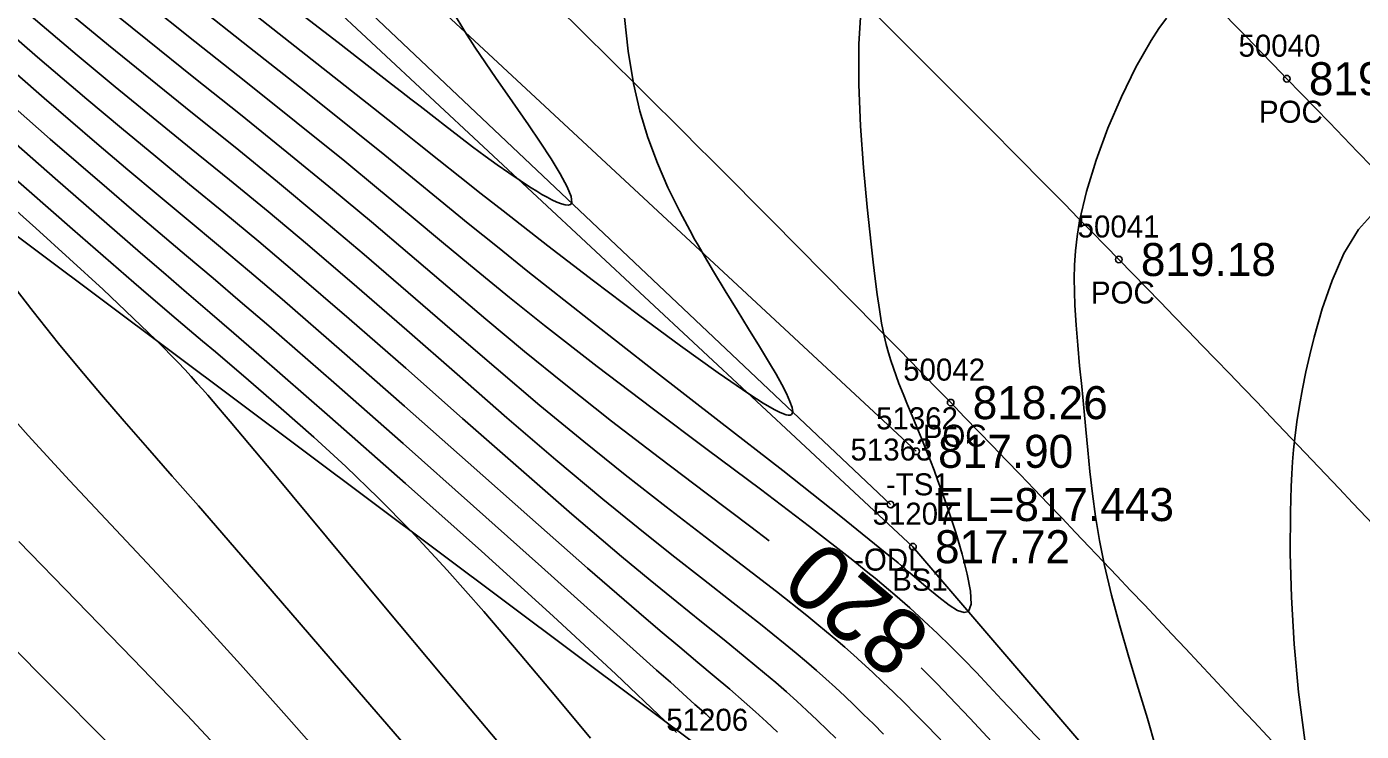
# Model space of a CAD drawing. Extents: x 1378535 to 1380697, y 997729 to 1000024.
# Drawn here: x 1380222 to 1380282.6, y 998399 to 998431 of the extents above; entities that cross this region are included whole.
import ezdxf

# ---------------------------------------------------------------- set-up
doc = ezdxf.new("R2010")
doc.units = 0
for name, color, linetype in [('RD_DTM_BkLn1', 7, 'Continuous'), ('RD_DTM_BkLn2', 7, 'Continuous'), ('RD_DTM_BkLn_txCode', 7, 'Continuous'), ('RD_DTM_Major1', 7, 'Continuous'), ('RD_DTM_Major1_Lbl', 7, 'Continuous'), ('RD_DTM_Minor1', 7, 'Continuous'), ('RD_EX_H2O', 7, 'Continuous'), ('RD_EX_H2O_txCode', 7, 'Continuous'), ('RD_EX_Road', 7, 'Continuous'), ('RD_EX_Road_txCode', 7, 'Continuous'), ('RD_EX_TX_H2O_ELEV', 7, 'Continuous'), ('RD_EX_TX_Misc_ELEV', 7, 'Continuous'), ('RD_EX_TX_Road_ELEV', 7, 'Continuous'), ('RD_HC_Survey_ELEV', 7, 'Continuous'), ('RD_HC_Survey_txCode', 7, 'Continuous'), ('RD_SMD_Locator', 7, 'Continuous')]:
    doc.layers.add(name, color=color, linetype=linetype)

msp = doc.modelspace()

# ---------------------------------------------------------------- linework, layer by layer
at = {"layer": 'RD_DTM_BkLn1'}
msp.add_spline([(1380561.34, 997899.221), (1380543.703, 997960.783), (1380525.014, 998016.596), (1380501.317, 998075.31), (1380476.746, 998129.121), (1380448.822, 998181.196), (1380418.354, 998233.119), (1380383.215, 998285.146), (1380349.465, 998331.418), (1380310.818, 998378.028), (1380271.622, 998420.471), (1380231.531, 998459.847)], degree=3, dxfattribs=at)
at = {"layer": 'RD_DTM_BkLn2'}
for points in [[(1379737.292, 998874.883), (1379752.749, 998868.877), (1379772.794, 998857.625), (1379802.995, 998831.849), (1379848.378, 998790.114), (1379894.268, 998747.881), (1379937.731, 998707.347), (1379986.156, 998664.45), (1380033.629, 998623.704), (1380075.028, 998584.523), (1380116.989, 998546.354), (1380162.137, 998505.398), (1380208.594, 998461.82), (1380262.411, 998411.759)], [(1380321.815, 998326.615), (1380322.659, 998329.174), (1380322.261, 998332.77), (1380321.137, 998334.343), (1380320.107, 998334.637), (1380319.184, 998334.516), (1380315.041, 998338.979), (1380309.473, 998346.954), (1380304.757, 998357.874), (1380262.267, 998407.427), (1380207.067, 998458.846), (1380160.069, 998502.831), (1380114.551, 998544.043), (1380071.667, 998582.108), (1380029.128, 998620.782), (1379985.006, 998662.48), (1379936.375, 998704.347), (1379893.878, 998744.802), (1379846.871, 998787.948), (1379800.334, 998830.073), (1379753.878, 998865.5), (1379725.58, 998874.504)], [(1380252.918, 998398.067), (1380204.142, 998434.59), (1380151.218, 998475.61), (1380095.777, 998523.128), (1380059.674, 998564.774), (1380017.136, 998611.833), (1379979.819, 998653.892), (1379930.027, 998698.097), (1379888.044, 998739.788), (1379855.325, 998772.813)]]:
    msp.add_lwpolyline(points, dxfattribs=at)
at = {"layer": 'RD_DTM_Major1'}
for points in [[(1380255.736, 998407.696), (1380254.907, 998408.325), (1380252.877, 998409.854), (1380250.746, 998411.467), (1380248.575, 998413.136), (1380246.422, 998414.833), (1380244.625, 998416.296), (1380242.868, 998417.762), (1380241.135, 998419.23), (1380239.407, 998420.701), (1380237.666, 998422.178), (1380235.895, 998423.659), (1380233.828, 998425.353), (1380231.721, 998427.051), (1380229.599, 998428.746), (1380227.485, 998430.434), (1380225.403, 998432.11), (1380223.377, 998433.768), (1380221.615, 998435.242)], [(1380253.133, 998399.571), (1380252.865, 998399.815), (1380252.362, 998400.267), (1380251.245, 998401.267), (1380250.62, 998401.825), (1380248.208, 998403.985), (1380245.385, 998406.515), (1380242.302, 998409.271), (1380239.11, 998412.11), (1380235.959, 998414.888), (1380233.001, 998417.463), (1380231.708, 998418.572), (1380230.47, 998419.625), (1380229.266, 998420.646), (1380228.074, 998421.655), (1380226.873, 998422.674), (1380225.641, 998423.727), (1380223.075, 998425.945), (1380220.398, 998428.286)], [(1380283.325, 998422.743), (1380282.512, 998421.834), (1380281.847, 998420.741), (1380281.306, 998419.522), (1380280.865, 998418.235), (1380280.5, 998416.94), (1380280.3, 998416.146), (1380280.12, 998415.368), (1380279.961, 998414.603), (1380279.823, 998413.848), (1380279.706, 998413.1), (1380279.61, 998412.355), (1380279.555, 998411.82), (1380279.51, 998411.28), (1380279.475, 998410.731), (1380279.448, 998410.169), (1380279.428, 998409.589), (1380279.415, 998408.986), (1380279.411, 998407.139), (1380279.463, 998405.128), (1380279.582, 998403.005), (1380279.781, 998400.827), (1380280.07, 998398.646)], [(1380239.804, 998392.918), (1380239.646, 998393.094), (1380237.81, 998395.178), (1380235.856, 998397.407), (1380233.813, 998399.726), (1380231.712, 998402.083), (1380229.584, 998404.422), (1380227.703, 998406.442), (1380225.824, 998408.438), (1380223.946, 998410.438), (1380222.069, 998412.475), (1380220.193, 998414.577)], [(1380283.027, 998384.243), (1380282.536, 998383.789), (1380281.362, 998384.052), (1380279.677, 998385.105), (1380277.634, 998386.748), (1380275.388, 998388.782), (1380273.091, 998391.007), (1380270.899, 998393.226), (1380269.462, 998394.717), (1380268.148, 998396.103), (1380266.949, 998397.383), (1380265.852, 998398.559), (1380264.85, 998399.632), (1380263.932, 998400.602), (1380263.362, 998401.192), (1380262.816, 998401.745), (1380262.633, 998401.925)]]:
    msp.add_lwpolyline(points, dxfattribs=at)
at = {"layer": 'RD_DTM_Minor1'}
for points in [[(1380268.183, 998398.488), (1380267.538, 998399.167), (1380266.914, 998399.83), (1380266.309, 998400.476), (1380265.721, 998401.103), (1380265.148, 998401.707), (1380264.558, 998402.317), (1380263.971, 998402.908), (1380263.378, 998403.488), (1380262.767, 998404.064), (1380262.129, 998404.644), (1380261.451, 998405.238), (1380261.159, 998405.487), (1380260.858, 998405.741), (1380260.547, 998405.999), (1380260.224, 998406.263), (1380259.89, 998406.534), (1380259.543, 998406.812), (1380257.573, 998408.347), (1380255.336, 998410.041), (1380252.923, 998411.848), (1380250.423, 998413.721), (1380247.927, 998415.613), (1380245.525, 998417.478), (1380243.942, 998418.742), (1380242.423, 998419.982), (1380240.941, 998421.209), (1380239.469, 998422.436), (1380237.981, 998423.673), (1380236.45, 998424.933), (1380234.247, 998426.715), (1380231.961, 998428.539), (1380229.638, 998430.38), (1380227.325, 998432.216)], [(1380259.918, 998431.966), (1380259.807, 998430.247), (1380259.803, 998428.415), (1380259.883, 998426.532), (1380260.022, 998424.657), (1380260.193, 998422.848), (1380260.373, 998421.167), (1380260.463, 998420.353), (1380260.553, 998419.59), (1380260.644, 998418.875), (1380260.74, 998418.208), (1380260.845, 998417.585), (1380260.961, 998417.008), (1380261.055, 998416.614), (1380261.156, 998416.24), (1380261.265, 998415.879), (1380261.38, 998415.529), (1380261.502, 998415.185), (1380261.631, 998414.843), (1380261.819, 998414.364), (1380262.019, 998413.876), (1380262.227, 998413.375), (1380262.444, 998412.855), (1380262.669, 998412.313), (1380262.899, 998411.743), (1380263.061, 998411.332), (1380263.224, 998410.906), (1380263.389, 998410.466), (1380263.554, 998410.014), (1380263.719, 998409.549), (1380263.883, 998409.072), (1380264.209, 998408.075), (1380264.502, 998407.092), (1380264.734, 998406.182), (1380264.877, 998405.405), (1380264.904, 998404.82), (1380264.787, 998404.488), (1380264.589, 998404.433), (1380264.297, 998404.536), (1380263.911, 998404.778), (1380263.435, 998405.142), (1380262.869, 998405.608), (1380262.218, 998406.159), (1380262.066, 998406.287), (1380261.911, 998406.418), (1380261.752, 998406.551), (1380261.588, 998406.688), (1380261.421, 998406.827), (1380261.25, 998406.969), (1380258.996, 998408.796), (1380256.355, 998410.881), (1380253.47, 998413.13), (1380250.483, 998415.45), (1380247.537, 998417.747), (1380244.776, 998419.927), (1380243.386, 998421.042), (1380242.067, 998422.112), (1380240.793, 998423.151), (1380239.538, 998424.177), (1380238.274, 998425.208), (1380236.976, 998426.258), (1380234.608, 998428.148), (1380232.126, 998430.107), (1380229.599, 998432.093)], [(1380241.379, 998431.699), (1380241.912, 998430.827), (1380242.37, 998430.118), (1380242.846, 998429.407), (1380243.334, 998428.697), (1380243.826, 998427.989), (1380244.316, 998427.288), (1380244.796, 998426.594), (1380245.338, 998425.795), (1380245.83, 998425.039), (1380246.246, 998424.357), (1380246.558, 998423.778), (1380246.741, 998423.331), (1380246.766, 998423.044), (1380246.71, 998422.967), (1380246.609, 998422.937), (1380246.469, 998422.949), (1380246.294, 998422.997), (1380246.089, 998423.078), (1380245.86, 998423.187), (1380245.643, 998423.301), (1380245.412, 998423.431), (1380245.172, 998423.573), (1380244.924, 998423.727), (1380244.671, 998423.888), (1380244.415, 998424.056), (1380243.902, 998424.404), (1380243.379, 998424.772), (1380242.836, 998425.167), (1380242.263, 998425.594), (1380241.651, 998426.059), (1380240.99, 998426.568), (1380240.634, 998426.843), (1380239.872, 998427.435), (1380239.462, 998427.754), (1380239.031, 998428.089), (1380238.577, 998428.442), (1380236.15, 998430.327), (1380233.351, 998432.498)], [(1380258.757, 998398.728), (1380258.388, 998399.091), (1380257.914, 998399.549), (1380257.449, 998399.989), (1380256.985, 998400.416), (1380256.516, 998400.838), (1380256.032, 998401.261), (1380255.528, 998401.69), (1380254.65, 998402.417), (1380253.693, 998403.19), (1380252.656, 998404.022), (1380251.534, 998404.923), (1380250.326, 998405.907), (1380249.028, 998406.983), (1380246.77, 998408.906), (1380244.341, 998411.022), (1380241.803, 998413.255), (1380239.221, 998415.529), (1380236.659, 998417.771), (1380234.182, 998419.904), (1380232.545, 998421.285), (1380230.959, 998422.602), (1380229.406, 998423.883), (1380227.865, 998425.15), (1380226.316, 998426.43), (1380224.741, 998427.747), (1380222.501, 998429.655), (1380220.225, 998431.625)], [(1380260.933, 998398.913), (1380260.47, 998399.375), (1380260.025, 998399.813), (1380259.593, 998400.232), (1380259.169, 998400.635), (1380258.743, 998401.032), (1380258.314, 998401.423), (1380257.878, 998401.811), (1380257.428, 998402.201), (1380256.96, 998402.597), (1380256.468, 998403.005), (1380255.346, 998403.907), (1380254.105, 998404.882), (1380252.757, 998405.932), (1380251.313, 998407.063), (1380249.783, 998408.278), (1380248.18, 998409.582), (1380246.039, 998411.379), (1380243.823, 998413.285), (1380241.559, 998415.259), (1380239.275, 998417.256), (1380236.998, 998419.234), (1380234.755, 998421.15), (1380232.967, 998422.645), (1380231.211, 998424.089), (1380229.475, 998425.503), (1380227.749, 998426.905), (1380226.024, 998428.315), (1380224.29, 998429.754), (1380222.203, 998431.519)], [(1380264.112, 998398.049), (1380262.921, 998399.275), (1380262.386, 998399.818), (1380261.876, 998400.329), (1380261.383, 998400.814), (1380260.901, 998401.279), (1380260.425, 998401.729), (1380259.946, 998402.169), (1380259.563, 998402.513), (1380259.172, 998402.858), (1380258.767, 998403.206), (1380258.346, 998403.561), (1380257.905, 998403.926), (1380257.44, 998404.304), (1380256.061, 998405.392), (1380254.514, 998406.584), (1380252.833, 998407.87), (1380251.049, 998409.241), (1380249.197, 998410.687), (1380247.308, 998412.2), (1380245.322, 998413.844), (1380243.332, 998415.533), (1380241.337, 998417.251), (1380239.338, 998418.979), (1380237.335, 998420.702), (1380235.328, 998422.402), (1380233.397, 998424), (1380231.467, 998425.571), (1380229.541, 998427.123), (1380227.624, 998428.666), (1380225.721, 998430.209), (1380223.834, 998431.761)], [(1380249.168, 998431.46), (1380249.325, 998429.939), (1380249.566, 998428.471), (1380249.862, 998427.209), (1380250.226, 998426.006), (1380250.654, 998424.852), (1380251.137, 998423.736), (1380251.67, 998422.648), (1380252.246, 998421.576), (1380252.317, 998421.448), (1380252.39, 998421.32), (1380252.462, 998421.192), (1380252.61, 998420.936), (1380252.684, 998420.807), (1380253.206, 998419.926), (1380253.742, 998419.043), (1380254.279, 998418.172), (1380254.802, 998417.327), (1380255.298, 998416.521), (1380255.752, 998415.768), (1380256.049, 998415.258), (1380256.309, 998414.792), (1380256.522, 998414.38), (1380256.68, 998414.029), (1380256.777, 998413.749), (1380256.803, 998413.548), (1380256.786, 998413.477), (1380256.747, 998413.429), (1380256.687, 998413.404), (1380256.607, 998413.401), (1380256.507, 998413.419), (1380256.387, 998413.457), (1380256.205, 998413.534), (1380255.991, 998413.641), (1380255.746, 998413.779), (1380255.469, 998413.946), (1380255.159, 998414.142), (1380254.818, 998414.365), (1380253.412, 998415.332), (1380251.71, 998416.554), (1380249.798, 998417.965), (1380247.76, 998419.5), (1380245.681, 998421.093), (1380243.645, 998422.677), (1380242.656, 998423.456), (1380241.688, 998424.224), (1380240.727, 998424.99), (1380239.76, 998425.761), (1380238.775, 998426.546), (1380237.759, 998427.353), (1380235.19, 998429.378), (1380232.47, 998431.508)], [(1380273.781, 998431.441), (1380273.433, 998430.959), (1380273.089, 998430.426), (1380272.399, 998429.215), (1380271.736, 998427.868), (1380271.125, 998426.441), (1380270.588, 998424.988), (1380270.151, 998423.564), (1380269.837, 998422.225), (1380269.721, 998421.524), (1380269.646, 998420.859), (1380269.605, 998420.221), (1380269.593, 998419.603), (1380269.602, 998418.996), (1380269.627, 998418.392), (1380269.683, 998417.489), (1380269.755, 998416.574), (1380269.84, 998415.644), (1380269.932, 998414.698), (1380270.029, 998413.735), (1380270.124, 998412.755), (1380270.212, 998411.807), (1380270.306, 998410.836), (1380270.417, 998409.834), (1380270.557, 998408.795), (1380270.735, 998407.711), (1380270.963, 998406.577), (1380271.288, 998405.229), (1380271.668, 998403.833), (1380272.082, 998402.415), (1380272.506, 998401.002), (1380272.92, 998399.618), (1380273.3, 998398.29)], [(1380256.109, 998399.005), (1380255.612, 998399.471), (1380255.111, 998399.929), (1380254.594, 998400.388), (1380253.942, 998400.951), (1380253.243, 998401.543), (1380252.49, 998402.174), (1380251.673, 998402.859), (1380250.784, 998403.607), (1380249.814, 998404.433), (1380247.486, 998406.455), (1380244.864, 998408.765), (1380242.057, 998411.253), (1380239.173, 998413.806), (1380236.32, 998416.315), (1380233.604, 998418.667), (1380232.131, 998419.92), (1380230.717, 998421.11), (1380229.339, 998422.261), (1380227.974, 998423.399), (1380226.599, 998424.55), (1380225.19, 998425.739), (1380222.794, 998427.795), (1380220.321, 998429.946)], [(1380251.531, 998398.982), (1380251.02, 998399.488), (1380248.771, 998401.635), (1380245.917, 998404.27), (1380242.663, 998407.217), (1380239.214, 998410.297), (1380235.774, 998413.332), (1380232.549, 998416.146), (1380231.413, 998417.129), (1380230.323, 998418.068), (1380229.263, 998418.98), (1380228.217, 998419.878), (1380227.172, 998420.778), (1380226.11, 998421.695), (1380223.29, 998424.151), (1380220.369, 998426.717)], [(1380243.598, 998398.343), (1380240.938, 998401.495), (1380238.232, 998404.736), (1380235.622, 998407.878), (1380233.246, 998410.734), (1380231.247, 998413.117), (1380230.978, 998413.435), (1380230.719, 998413.738), (1380230.469, 998414.029), (1380230.226, 998414.309), (1380229.988, 998414.581), (1380229.753, 998414.846), (1380229.469, 998415.161), (1380229.181, 998415.474), (1380228.884, 998415.791), (1380228.571, 998416.117), (1380228.237, 998416.457), (1380227.876, 998416.818), (1380225.476, 998419.107), (1380222.421, 998421.896), (1380218.972, 998424.972)], [(1380247.622, 998398.729), (1380246.045, 998400.617), (1380244.423, 998402.549), (1380242.773, 998404.479), (1380241.109, 998406.362), (1380239.448, 998408.153), (1380237.973, 998409.652), (1380236.507, 998411.064), (1380235.041, 998412.41), (1380233.569, 998413.712), (1380232.084, 998414.992), (1380230.577, 998416.272), (1380229.995, 998416.766), (1380229.404, 998417.267), (1380228.8, 998417.779), (1380227.54, 998418.855), (1380226.874, 998419.426), (1380224.082, 998421.851), (1380221.017, 998424.54)], [(1380239.225, 998398.37), (1380236.816, 998401.158), (1380234.388, 998403.978), (1380232.024, 998406.721), (1380229.806, 998409.276), (1380228.617, 998410.634), (1380227.494, 998411.913), (1380226.427, 998413.134), (1380225.404, 998414.318), (1380224.416, 998415.486), (1380223.453, 998416.659), (1380222.302, 998418.11), (1380221.156, 998419.586)], [(1380258.491, 998346.774), (1380254.831, 998358.118), (1380251.213, 998368.346), (1380247.849, 998376.492), (1380246.643, 998378.927), (1380245.501, 998380.962), (1380244.416, 998382.664), (1380243.379, 998384.1), (1380242.384, 998385.337), (1380241.423, 998386.442), (1380241.018, 998386.892), (1380240.616, 998387.336), (1380240.211, 998387.778), (1380239.384, 998388.68), (1380238.954, 998389.151), (1380237.646, 998390.601), (1380236.216, 998392.2), (1380234.665, 998393.932), (1380232.994, 998395.781), (1380231.204, 998397.732), (1380229.295, 998399.77), (1380226.832, 998402.335), (1380224.259, 998404.976), (1380221.639, 998407.666)], [(1380251.247, 998355.257), (1380247.045, 998367.317), (1380243.365, 998376.581), (1380242.386, 998378.679), (1380241.482, 998380.427), (1380240.643, 998381.879), (1380239.856, 998383.091), (1380239.111, 998384.119), (1380238.396, 998385.016), (1380238.095, 998385.374), (1380237.796, 998385.723), (1380237.497, 998386.066), (1380237.194, 998386.407), (1380236.885, 998386.751), (1380236.569, 998387.1), (1380235.612, 998388.155), (1380234.558, 998389.305), (1380233.392, 998390.562), (1380232.096, 998391.939), (1380230.655, 998393.449), (1380229.051, 998395.104), (1380226.063, 998398.135), (1380222.754, 998401.466), (1380219.283, 998404.974)]]:
    msp.add_lwpolyline(points, dxfattribs=at)
at = {"layer": 'RD_EX_H2O'}
msp.add_lwpolyline([(1379736.894, 998874.065), (1379751.828, 998867.642), (1379771.891, 998856.367), (1379801.405, 998830.336), (1379847.091, 998789.131), (1379893.404, 998746.574), (1379936.347, 998705.935), (1379983.745, 998664.271), (1380032.204, 998621.669), (1380073.465, 998582.905), (1380116.04, 998544.611), (1380160.954, 998503.902), (1380207.715, 998459.994), (1380261.249, 998409.341)], dxfattribs=at)
at = {"layer": 'RD_EX_Road'}
for points in [[(1380571.276, 997900.848), (1380553.838, 997963.229), (1380535.074, 998018.791), (1380510.809, 998079.184), (1380486.363, 998133.158), (1380458.393, 998185.941), (1380428.109, 998238.221), (1380392.689, 998291.143), (1380357.52, 998337.623), (1380319.367, 998385.164), (1380279.255, 998428.684), (1380239.596, 998468.129), (1380183.367, 998518.832)], [(1380551.892, 997897.33), (1380534.244, 997958.196), (1380514.831, 998013.467), (1380491.083, 998070.746), (1380467.518, 998124.397), (1380439.882, 998176.529), (1380409.174, 998228.123), (1380375.886, 998278.447), (1380340.748, 998326.222), (1380303.332, 998371.138), (1380263.981, 998413.97), (1380224.662, 998452.644), (1380168.713, 998504.787)]]:
    msp.add_spline(points, degree=3, dxfattribs=at)
at = {"layer": 'RD_SMD_Locator'}
for centre in [(1380279.255, 998428.684), (1380271.622, 998420.471), (1380263.981, 998413.97), (1380262.411, 998411.759), (1380261.249, 998409.341), (1380262.267, 998407.427)]:
    msp.add_circle(centre, 0.15, dxfattribs=at)

# ---------------------------------------------------------------- texts
at = {"layer": 'RD_DTM_BkLn_txCode'}
for s, p in [('51362', (1380260.592, 998412.759)), ('-TS1', (1380261.041, 998409.759)), ('51207', (1380260.432, 998408.427)), ('BS1', (1380261.322, 998405.427)), ('51206', (1380251.06, 998399.067))]:
    msp.add_text(s, height=1, dxfattribs=at).set_placement(p)
at = {"layer": 'RD_DTM_Major1_Lbl'}
msp.add_text('820', height=3, rotation=140.07922, dxfattribs=at).set_placement((1380263.239, 998403.581))
at = {"layer": 'RD_EX_H2O_txCode'}
for s, p in [('51363', (1380259.43, 998411.341)), ('-ODL', (1380259.595, 998406.341))]:
    msp.add_text(s, height=1, dxfattribs=at).set_placement(p)
at = {"layer": 'RD_EX_Road_txCode'}
for s, p in [('50040', (1380277.058, 998429.684)), ('POC', (1380277.987, 998426.684)), ('50042', (1380261.824, 998414.97)), ('POC', (1380262.713, 998411.97))]:
    msp.add_text(s, height=1, dxfattribs=at).set_placement(p)
at = {"layer": 'RD_EX_TX_H2O_ELEV'}
msp.add_text('EL=817.443', height=1.5, dxfattribs=at).set_placement((1380263.249, 998408.591))
at = {"layer": 'RD_EX_TX_Misc_ELEV'}
for s, p in [('817.90', (1380263.411, 998411.009)), ('817.72', (1380263.267, 998406.677))]:
    msp.add_text(s, height=1.5, dxfattribs=at).set_placement(p)
at = {"layer": 'RD_EX_TX_Road_ELEV'}
for s, p in [('819.45', (1380280.255, 998427.934)), ('818.26', (1380264.981, 998413.22))]:
    msp.add_text(s, height=1.5, dxfattribs=at).set_placement(p)
at = {"layer": 'RD_HC_Survey_ELEV'}
msp.add_text('819.18', height=1.5, dxfattribs=at).set_placement((1380272.622, 998419.721))
at = {"layer": 'RD_HC_Survey_txCode'}
for s, p in [('50041', (1380269.748, 998421.471)), ('POC', (1380270.354, 998418.471))]:
    msp.add_text(s, height=1, dxfattribs=at).set_placement(p)

doc.saveas('drawing.dxf')
